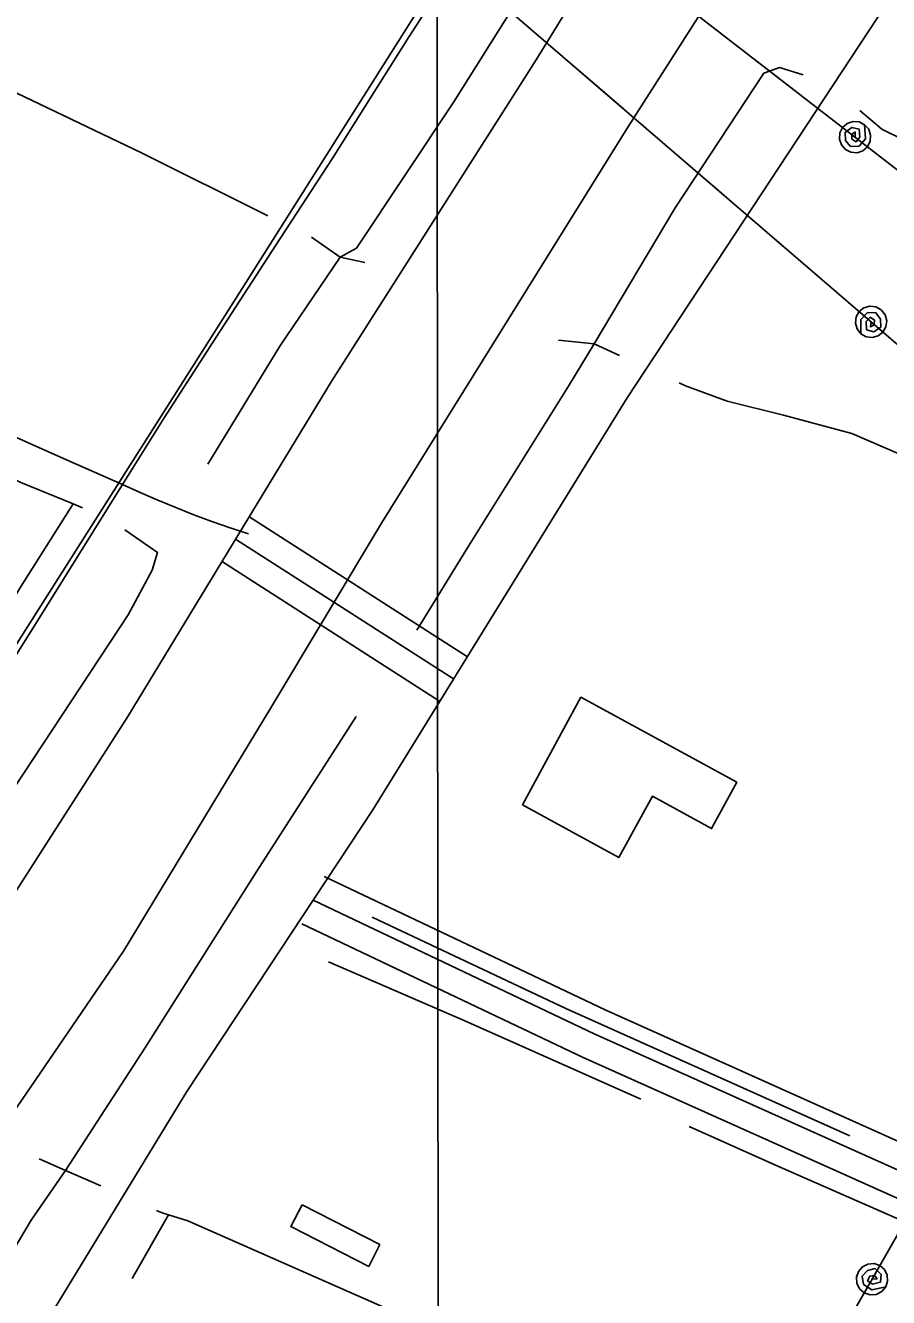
# Model space of a CAD drawing. Extents: x 3297735 to 3335592, y 670436 to 695807.
# Drawn here: x 3306877 to 3307371, y 683065 to 683793 of the extents above; entities that cross this region are included whole.
import ezdxf

# ---------------------------------------------------------------- set-up
doc = ezdxf.new("R2010")
doc.units = 0
for name, color, linetype in [('V-BLDG-OTLN', 7, 'Continuous'), ('V-GRID-MAJR', 7, 'Continuous'), ('V-RAIL-TRAK', 7, 'Continuous'), ('V-ROAD-CNTR', 7, 'Continuous'), ('V-TOPO-SHOR', 7, 'Continuous'), ('V-UTIL-LINE', 7, 'Continuous')]:
    doc.layers.add(name, color=color, linetype=linetype)

msp = doc.modelspace()

# ---------------------------------------------------------------- linework, layer by layer
at = {"layer": 'V-BLDG-OTLN'}
for points in [[(3307161.57, 683346.84), (3307195.11, 683408.39), (3307284.35, 683359.75), (3307269.9, 683333.24), (3307235.98, 683351.72), (3307216.89, 683316.69)], [(3307035.43, 683117.8), (3307079.94, 683095.03), (3307073.57, 683082.56), (3307029.05, 683105.34)]]:
    msp.add_lwpolyline(points, close=True, dxfattribs=at)
at = {"layer": 'V-GRID-MAJR'}
msp.add_lwpolyline([(3307105.31, 694001.88), (3307106.42, 692472.38), (3307108.3, 689887.02), (3307111.07, 686088.61), (3307112.97, 683471.25), (3307115.1, 680534.96), (3307117.15, 677726.18), (3307118.24, 676226.05), (3307118.54, 675817.31)], dxfattribs=at)
at = {"layer": 'V-RAIL-TRAK'}
for points in [[(3306932.61, 683530.28), (3306956.41, 683568.4), (3306988.35, 683617.91), (3307020.44, 683667.33), (3307052.68, 683716.64), (3307074.67, 683751.73), (3307096.83, 683786.7), (3307119.16, 683821.56), (3307141.68, 683856.31), (3307163.43, 683891.22), (3307185.35, 683926.02), (3307207.43, 683960.73), (3307229.66, 683995.33), (3307252.05, 684029.83), (3307307.81, 684118.53)], [(3306646.08, 683077.7), (3306669.92, 683115.91), (3306692.52, 683151.73), (3306712.03, 683183.23), (3306731.72, 683214.62), (3306751.58, 683245.9), (3306814.56, 683343.46), (3306837.23, 683378.84), (3306859.83, 683414.27), (3306882.34, 683449.75), (3306932.61, 683530.28)]]:
    msp.add_lwpolyline(points, dxfattribs=at)
at = {"layer": 'V-ROAD-CNTR'}
for points in [[(3306814.19, 683347.98), (3307001.23, 683642.45), (3307219.6, 683988.55), (3307365.52, 684222.75), (3307529.12, 684483.11), (3307756.32, 684836.98), (3307989.69, 685203.47), (3308196.33, 685525.28)], [(3308257.24, 685475.4), (3308056.16, 685159.95), (3307860.96, 684849.85), (3307684.09, 684574.01), (3307562.48, 684383.61), (3307480.85, 684253.39), (3307363.97, 684076.51), (3307247, 683899.29), (3307169.53, 683773.38), (3307052.44, 683589.59), (3306935.72, 683397.47), (3306821.52, 683219.58)], [(3308374.14, 685384.16), (3308315.88, 685291.56), (3308221.57, 685144.42), (3308134.24, 685013.38), (3308037, 684875.38), (3307977.48, 684793.52), (3307880.55, 684665.16), (3307812.52, 684573.08), (3307753.43, 684477.01), (3307701.18, 684368.3), (3307627.05, 684234.98), (3307583.69, 684149.41), (3307525.09, 684040.95), (3307390.41, 683836.66), (3307221.64, 683579.93), (3307075.86, 683344.05), (3306969.52, 683182.78), (3306796.78, 682899.7)], [(3306824.47, 683104.14), (3306933.16, 683263.02), (3307017.52, 683402.29), (3307080.98, 683508.12), (3307222.3, 683735.36), (3307334.53, 683911.17), (3307449.31, 684086.17), (3307507.44, 684189.62), (3307667.75, 684434.09), (3307767.57, 684589.6), (3307879.24, 684760.04), (3308015.17, 684980.16), (3308174.91, 685226.05), (3308263.49, 685367.6)], [(3306932.61, 683530.28), (3306907.11, 683541.57), (3306881.6, 683552.85), (3306856.09, 683564.13)], [(3307004.76, 683502.02), (3306994.24, 683505.47), (3306983.77, 683509.12), (3306973.39, 683512.96), (3306963.07, 683517.01), (3306952.83, 683521.24), (3306942.68, 683525.66), (3306932.61, 683530.28)], [(3307005.45, 683511.55), (3307130.22, 683431.54)], [(3306997.35, 683498.92), (3307122.12, 683418.91)], [(3306989.26, 683486.3), (3307114.03, 683406.28)], [(3309546.33, 682183.82), (3309172.2, 682347.17), (3308880.69, 682487.08), (3308722.48, 682561.43), (3308398.64, 682696.92), (3308058.93, 682852.32), (3307706.62, 683007.33), (3307412.24, 683138.26), (3307208.99, 683229.4), (3307048.13, 683305.79)], [(3309540.33, 682170.08), (3309165.96, 682333.53), (3308874.25, 682473.54), (3308716.4, 682547.71), (3308392.63, 682683.18), (3308052.79, 682838.64), (3307700.55, 682993.61), (3307406.12, 683124.56), (3307202.71, 683215.78), (3307041.7, 683292.24)], [(3309139.9, 682329.4), (3308867.82, 682459.99), (3308710.31, 682534), (3308386.61, 682669.43), (3308046.65, 682824.95), (3307694.49, 682979.89), (3307400, 683110.86), (3307196.42, 683202.16), (3307035.26, 683278.69)]]:
    msp.add_lwpolyline(points, dxfattribs=at)
at = {"layer": 'V-TOPO-SHOR'}
for p, q in [((3307249.04, 683688.64), (3307202.59, 683610.78)), ((3307057.26, 683660.39), (3307040.81, 683671.93)), ((3307071.3, 683657.39), (3307057.26, 683660.39)), ((3307202.59, 683610.78), (3307182.33, 683612.95)), ((3307217.12, 683604.1), (3307202.59, 683610.78)), ((3306909.64, 683516.96), (3306904.39, 683519.12)), ((3306900, 683137.49), (3306884.97, 683144.11)), ((3306920.14, 683128.61), (3306900, 683137.49)), ((3306938.09, 683075.62), (3306958.92, 683112.02))]:
    msp.add_line(p, q, dxfattribs=at)
for points in [[(3307357.68, 684137.46), (3307332.01, 684087.8), (3307284.4, 684008.77), (3307207.2, 683884.71), (3307122.3, 683749.3), (3307066.56, 683665.53), (3307057.26, 683660.39)], [(3307015.8, 683684.18), (3306943.48, 683720.16), (3306835.99, 683771.42), (3306695.29, 683837.59), (3306594.07, 683884.23), (3306493.68, 683924.65), (3306489.81, 683921.89), (3306476.81, 683894.53), (3306425.98, 683781.6)], [(3307322.37, 683764.78), (3307308.71, 683768.94), (3307299.78, 683765.76), (3307249.04, 683688.64)], [(3309754.71, 682692.48), (3309676.17, 682727.64), (3309580.84, 682768.49), (3309456.95, 682825.84), (3309306.92, 682889.98), (3309163.53, 682951.84), (3309052.96, 682999.58), (3308903.3, 683067.22), (3308779.84, 683119.52), (3308692.31, 683158.49), (3308568.47, 683210), (3308432.89, 683269.59), (3308318.8, 683319.24), (3308175.8, 683381.1), (3308044.9, 683439.18), (3307936.28, 683486.14), (3307809.7, 683540.36), (3307681.14, 683596.9), (3307528.37, 683663.74), (3307417.43, 683709.13), (3307367.39, 683733.62), (3307354.85, 683744.42)], [(3306981.57, 683541.8), (3307022.65, 683609.49), (3307057.26, 683660.39)], [(3306904.39, 683519.12), (3306874.48, 683531.46), (3306794.75, 683568.94), (3306676.75, 683620.89), (3306609.54, 683650.3)], [(3307101.2, 683446.81), (3307130.77, 683494.95), (3307188, 683586.52), (3307202.59, 683610.78)], [(3308244.19, 683164.07), (3308088.26, 683235.94), (3307958.91, 683294.42), (3307820.61, 683353.59), (3307553.76, 683468.53), (3307513.12, 683486.09), (3307490.42, 683500.31), (3307463.85, 683512.54), (3307417.4, 683527.72), (3307376.74, 683548.01), (3307350.17, 683559.47), (3307311.15, 683570.04), (3307278.78, 683577.94), (3307254.96, 683586.69), (3307251.3, 683588.37)], [(3306645.25, 683107.15), (3306675.58, 683158.01), (3306737.44, 683255.08), (3306805.47, 683358.03), (3306874.21, 683471.51), (3306904.39, 683519.12)], [(3306806.74, 683258.8), (3306870.54, 683356.65), (3306935.89, 683455.69), (3306949.69, 683481.11), (3306952.72, 683491.26), (3306933.92, 683504.34)], [(3307066.37, 683397.36), (3307009.5, 683308.91), (3306945.34, 683207.54), (3306900, 683137.49)], [(3307349.08, 683157.3), (3307186.5, 683230.16), (3307075.5, 683282.57)], [(3307229.46, 683178.33), (3307128.58, 683223.1), (3307050.59, 683256.85)], [(3307492.16, 683059.16), (3307393.61, 683102.4), (3307307.87, 683139.95), (3307257.03, 683162.72)], [(3306829.55, 683033.47), (3306856.5, 683069.12), (3306880.3, 683109.03), (3306900, 683137.49)], [(3306958.92, 683112.02), (3306955.29, 683113.14), (3306952.14, 683114.52)], [(3307294.44, 682965.33), (3307176.03, 683018.83), (3307104.15, 683049.38), (3306970.12, 683108.59), (3306958.92, 683112.02)]]:
    msp.add_lwpolyline(points, dxfattribs=at)
at = {"layer": 'V-UTIL-LINE'}
for points in [[(3301855.85, 686290.92), (3302508.08, 686015.91), (3303718.5, 685476.34), (3304541.77, 685139.21), (3305359.13, 684778.4), (3306932.01, 684054.09), (3307414.95, 683680.48), (3308058.55, 683385.58), (3308857.4, 683018.65), (3310271.9, 682456.02)], [(3310256.77, 682384.17), (3308755.92, 682962.63), (3307386.27, 683601.81), (3306906.54, 684014.6), (3304924.49, 684897.17), (3303491.46, 685473.38), (3301855.92, 686171.01)], [(3307294.3, 683773.82), (3307321.19, 683753.02)], [(3307219.46, 683745.34), (3307193.69, 683767.52)], [(3307352.03, 683729.15), (3307352.19, 683732.03), (3307350.21, 683730.8), (3307350.14, 683728.05), (3307352.64, 683726.53), (3307354.84, 683729.11), (3307354.36, 683733.78), (3307350.2, 683734.74), (3307346.31, 683731.83), (3307346.66, 683727.26), (3307349.52, 683723.82), (3307354.34, 683723.98), (3307357.96, 683728.13), (3307357.54, 683736.27), (3307354.4, 683737.84), (3307350.89, 683738.08), (3307347.56, 683736.96), (3307344.92, 683734.66), (3307343.35, 683731.52), (3307343.11, 683728.01), (3307344.22, 683724.68), (3307346.53, 683722.04), (3307349.67, 683720.47), (3307353.17, 683720.22), (3307356.5, 683721.34), (3307359.15, 683723.65), (3307360.72, 683726.79), (3307360.96, 683730.29), (3307359.85, 683733.62), (3307357.54, 683736.27)], [(3307275.56, 683697.08), (3307249.78, 683719.25)], [(3307331.65, 683648.81), (3307305.88, 683670.99)], [(3307361.2, 683623.38), (3307360.9, 683620.52), (3307362.94, 683621.65), (3307363.16, 683624.38), (3307360.74, 683626.04), (3307358.4, 683623.57), (3307358.64, 683618.89), (3307362.74, 683617.7), (3307366.78, 683620.41), (3307366.66, 683624.99), (3307363.99, 683628.57), (3307359.17, 683628.67), (3307355.34, 683624.71), (3307355.33, 683616.56), (3307358.39, 683614.83), (3307361.88, 683614.4), (3307365.26, 683615.34), (3307368.03, 683617.51), (3307369.75, 683620.57), (3307370.18, 683624.05), (3307369.24, 683627.44), (3307367.07, 683630.2), (3307364.02, 683631.93), (3307360.53, 683632.35), (3307357.15, 683631.41), (3307354.38, 683629.25), (3307352.66, 683626.19), (3307352.23, 683622.71), (3307353.17, 683619.32), (3307355.33, 683616.56)], [(3307600.59, 683492.75), (3306458.11, 681495.33), (3305771.88, 680286.2), (3305158.59, 679171.27)], [(3307361.77, 683075.23), (3307364.64, 683075.47), (3307363.15, 683077.26), (3307360.42, 683076.95), (3307359.25, 683074.27), (3307362.12, 683072.44), (3307366.67, 683073.56), (3307367.05, 683077.81), (3307363.63, 683081.27), (3307359.16, 683080.28), (3307356.15, 683076.98), (3307356.97, 683072.22), (3307361.58, 683069.21), (3307369.58, 683070.76), (3307370.7, 683074.09), (3307370.46, 683077.59), (3307368.89, 683080.74), (3307366.24, 683083.04), (3307362.91, 683084.16), (3307359.41, 683083.91), (3307356.26, 683082.35), (3307353.96, 683079.7), (3307352.84, 683076.37), (3307353.09, 683072.86), (3307354.65, 683069.72), (3307357.3, 683067.42), (3307360.63, 683066.3), (3307364.14, 683066.54), (3307367.28, 683068.11), (3307369.58, 683070.76)]]:
    msp.add_lwpolyline(points, dxfattribs=at)

doc.saveas('drawing.dxf')
